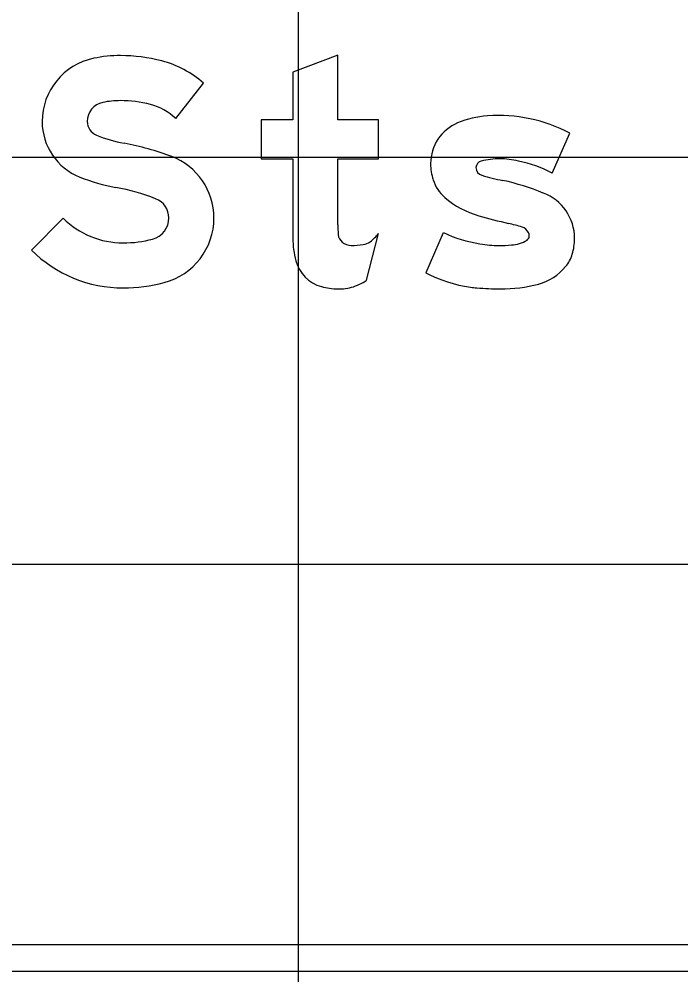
# Model space of a CAD drawing. Extents: x 2193008 to 2198143, y 1236112 to 1237864.
# Drawn here: x 2195145.488 to 2195148.739, y 1237302.087 to 1237306.785 of the extents above; entities that cross this region are included whole.
import ezdxf

# ---------------------------------------------------------------- set-up
doc = ezdxf.new("R2010")
doc.units = 0
for name, color, linetype in [('GSBWFILL', 7, 'Continuous'), ('GSCOLORFILL', 7, 'Continuous'), ('GSOUTLINE', 7, 'Continuous'), ('M-ROADS', 7, 'Continuous')]:
    doc.layers.add(name, color=color, linetype=linetype)

msp = doc.modelspace()

# ---------------------------------------------------------------- linework, layer by layer
at = {"layer": 'GSBWFILL'}
for p, q in [((2195148.1076, 1237306.0277), (2195148.1936, 1237306.225)), ((2195147.1955, 1237305.502), (2195147.2537, 1237305.7312)), ((2195147.5722, 1237305.7356), (2195147.4863, 1237305.5382)), ((2195147.4863, 1237305.5382), (2195147.4863, 1237305.5382))]:
    msp.add_line(p, q, dxfattribs=at)
for points in [[(2195147.0544, 1237305.7748), (2195147.0544, 1237306.0987), (2195147.2537, 1237306.0987), (2195147.2537, 1237306.2897), (2195147.0544, 1237306.2897), (2195147.0544, 1237306.608), (2195146.833, 1237306.524), (2195146.833, 1237306.2897), (2195146.678, 1237306.2897), (2195146.678, 1237306.0987), (2195146.833, 1237306.0987), (2195146.833, 1237305.7079)], [(2195146.2573, 1237306.2964), (2195146.3942, 1237306.4711)], [(2195145.7045, 1237305.8068), (2195145.5486, 1237305.6495)]]:
    msp.add_lwpolyline(points, dxfattribs=at)
for centre, radius, start, end in [((2195147.8411, 1237305.5528), 0.759, 62.3322, 93.9601), ((2195147.7267, 1237306.075), 0.217, 112.8041, 180), ((2195147.8217, 1237305.8492), 0.462, 94.0897, 112.8041), ((2195147.7657, 1237306.0553), 0.0332, 102.5426, 180), ((2195147.8497, 1237305.7145), 0.3842, 90, 103.7371), ((2195147.8497, 1237305.7349), 0.3638, 75.3298, 90), ((2195147.8241, 1237305.4954), 0.6031, 61.9601, 78.7449), ((2195147.7689, 1237306.075), 0.2592, 180, 197.7034), ((2195147.7712, 1237306.0553), 0.0388, 180, 255.4748), ((2195147.7066, 1237306.0551), 0.1938, 197.7034, 228.9801), ((2195148.0095, 1237306.8069), 0.8272, 252.5527, 259.9162), ((2195147.5751, 1237304.7146), 1.3103, 68.1145, 77.234), ((2195147.8624, 1237306.2343), 0.4312, 228.9801, 254.4047), ((2195147.979, 1237305.7079), 0.2381, 0, 69.1882), ((2195148.4865, 1237308.3784), 2.6643, 253.8733, 257.1127), ((2195147.6151, 1237304.6179), 1.1959, 73.2562, 76.5982), ((2195147.9409, 1237305.7099), 0.0564, 28.3809, 70.6194), ((2195147.8504, 1237306.331), 0.6571, 244.9593, 261.4128), ((2195147.9687, 1237305.7198), 0.0256, 305.9611, 0), ((2195147.9541, 1237305.7198), 0.0402, 0, 24.8643), ((2195147.9391, 1237305.7079), 0.2779, 343.6227, 0), ((2195147.8458, 1237306.1761), 0.5036, 259.2982, 270), ((2195147.8458, 1237306.3046), 0.6322, 270, 275.5479), ((2195147.9027, 1237305.8253), 0.15, 271.594, 302.6799), ((2195148.0464, 1237305.6764), 0.1661, 319.7324, 343.6227), ((2195147.9693, 1237305.7379), 0.2647, 285.6227, 320.3524), ((2195147.8021, 1237306.1448), 0.6839, 242.4962, 261.8695), ((2195147.7837, 1237306.0158), 0.5536, 261.8695, 265.152), ((2195147.8529, 1237306.212), 0.7528, 270, 284.4435), ((2195147.8529, 1237306.8192), 1.3599, 265.1076, 270)]:
    msp.add_arc(centre, radius, start, end, dxfattribs=at)
for centre, major_axis, ratio, start_param, end_param in [((2195145.9185, 1237306.282), (0, 0.3172), 0.999995, 0.202758, 1.570796), ((2195145.9859, 1237305.9538), (0, 0.6523), 0.999995, 0, 0.202758), ((2195145.9859, 1237305.8062), (0, 0.7999), 0.999995, 6.026234, 6.283185), ((2195146.0602, 1237306.0887), (0, 0.5078), 0.999995, 5.565152, 6.026234), ((2195145.9185, 1237306.282), (0, 0.0957), 0.999995, 0.202758, 1.570796), ((2195145.9859, 1237305.9538), (0, 0.4308), 0.999995, 0, 0.202758), ((2195145.9859, 1237305.8062), (0, 0.5784), 0.999995, 6.026234, 6.283185), ((2195146.0602, 1237306.0887), (0, 0.2864), 0.999995, 5.523837, 6.026234), ((2195145.8951, 1237306.282), (0, 0.2938), 0.999995, 1.570796, 2.761249), ((2195145.8951, 1237306.282), (0, 0.0724), 0.999995, 1.570796, 2.761249), ((2195146.1364, 1237306.8856), (0, 0.7224), 0.999995, 2.761249, 2.95744), ((2195145.7573, 1237304.8502), (0, 1.348), 0.999995, 5.918637, 6.099033), ((2195146.1229, 1237305.8082), (0, 0.3226), 0.999995, 4.712389, 5.918637), ((2195146.1364, 1237306.8856), (0, 0.9438), 0.999995, 2.761249, 2.95744), ((2195145.7573, 1237304.8502), (0, 1.1265), 0.999995, 5.918637, 6.099033), ((2195146.1229, 1237305.8082), (0, 0.1011), 0.999995, 4.712389, 5.918637), ((2195145.9994, 1237306.1043), (0, 0.4189), 0.999995, 2.360607, 3.141593), ((2195146.1165, 1237305.8082), (0, 0.1075), 0.999995, 3.401517, 4.712389), ((2195146.1165, 1237305.8082), (0, 0.3289), 0.999995, 3.401517, 4.712389), ((2195148.4406, 1237305.7748), (0, 1.3862), 0.999998, 1.570796, 1.606005), ((2195145.9994, 1237306.2486), (0, 0.5632), 0.999995, 3.141593, 3.401517), ((2195147.2627, 1237305.7079), (0, 0.4297), 0.999998, 1.570796, 1.830698), ((2195147.118, 1237305.7368), (0, 0.0637), 0.999998, 1.74085, 2.407828), ((2195147.108, 1237305.8399), (0, 0.1818), 0.999998, 3.756278, 4.071638), ((2195147.1201, 1237305.739), (0, 0.0667), 0.999998, 2.407828, 3.141593), ((2195147.1201, 1237306.0221), (0, 0.3497), 0.999998, 3.141593, 3.310762), ((2195147.165, 1237305.7592), (0, 0.083), 0.999998, 3.310762, 3.756278), ((2195145.9994, 1237306.1043), (0, 0.6403), 0.999995, 2.360607, 3.141593), ((2195147.0213, 1237305.6437), (0, 0.1799), 0.999998, 1.830698, 2.869526), ((2195145.9994, 1237306.2486), (0, 0.7846), 0.999995, 3.141593, 3.401517), ((2195147.0544, 1237305.7625), (0, 0.3032), 0.999998, 2.869526, 3.141593), ((2195147.0709, 1237305.6397), (0, 0.1799), 0.999998, 3.205734, 3.427755), ((2195147.0473, 1237305.7198), (0, 0.2634), 0.999998, 3.427755, 3.738844), ((2195147.0544, 1237305.8959), (0, 0.4367), 0.999998, 3.141593, 3.205734)]:
    msp.add_ellipse(centre, major_axis=major_axis, ratio=ratio, start_param=start_param, end_param=end_param, dxfattribs=at)
at = {"layer": 'GSCOLORFILL'}
for p, q in [((2195148.1076, 1237306.0277), (2195148.1936, 1237306.225)), ((2195147.1955, 1237305.502), (2195147.2537, 1237305.7312)), ((2195147.5722, 1237305.7356), (2195147.4863, 1237305.5382)), ((2195147.4863, 1237305.5382), (2195147.4863, 1237305.5382)), ((2195153.7933, 1237302.2346), (2195131.8169, 1237302.2346))]:
    msp.add_line(p, q, dxfattribs=at)
for points in [[(2195147.0544, 1237305.7748), (2195147.0544, 1237306.0987), (2195147.2537, 1237306.0987), (2195147.2537, 1237306.2897), (2195147.0544, 1237306.2897), (2195147.0544, 1237306.608), (2195146.833, 1237306.524), (2195146.833, 1237306.2897), (2195146.678, 1237306.2897), (2195146.678, 1237306.0987), (2195146.833, 1237306.0987), (2195146.833, 1237305.7079)], [(2195146.2573, 1237306.2964), (2195146.3942, 1237306.4711)], [(2195145.7045, 1237305.8068), (2195145.5486, 1237305.6495)]]:
    msp.add_lwpolyline(points, dxfattribs=at)
for centre, radius, start, end in [((2195147.8411, 1237305.5528), 0.759, 62.3322, 93.9601), ((2195147.7267, 1237306.075), 0.217, 112.8041, 180), ((2195147.8217, 1237305.8492), 0.462, 94.0897, 112.8041), ((2195147.7657, 1237306.0553), 0.0332, 102.5426, 180), ((2195147.8497, 1237305.7145), 0.3842, 90, 103.7371), ((2195147.8497, 1237305.7349), 0.3638, 75.3298, 90), ((2195147.8241, 1237305.4954), 0.6031, 61.9601, 78.7449), ((2195147.7689, 1237306.075), 0.2592, 180, 197.7034), ((2195147.7712, 1237306.0553), 0.0388, 180, 255.4748), ((2195147.7066, 1237306.0551), 0.1938, 197.7034, 228.9801), ((2195148.0095, 1237306.8069), 0.8272, 252.5527, 259.9162), ((2195147.5751, 1237304.7146), 1.3103, 68.1145, 77.234), ((2195147.8624, 1237306.2343), 0.4312, 228.9801, 254.4047), ((2195147.979, 1237305.7079), 0.2381, 0, 69.1882), ((2195148.4865, 1237308.3784), 2.6643, 253.8733, 257.1127), ((2195147.6151, 1237304.6179), 1.1959, 73.2562, 76.5982), ((2195147.9409, 1237305.7099), 0.0564, 28.3809, 70.6194), ((2195147.8504, 1237306.331), 0.6571, 244.9593, 261.4128), ((2195147.9687, 1237305.7198), 0.0256, 305.9611, 0), ((2195147.9541, 1237305.7198), 0.0402, 0, 24.8643), ((2195147.9391, 1237305.7079), 0.2779, 343.6227, 0), ((2195147.8458, 1237306.1761), 0.5036, 259.2982, 270), ((2195147.8458, 1237306.3046), 0.6322, 270, 275.5479), ((2195147.9027, 1237305.8253), 0.15, 271.594, 302.6799), ((2195148.0464, 1237305.6764), 0.1661, 319.7324, 343.6227), ((2195147.9693, 1237305.7379), 0.2647, 285.6227, 320.3524), ((2195147.8021, 1237306.1448), 0.6839, 242.4962, 261.8695), ((2195147.7837, 1237306.0158), 0.5536, 261.8695, 265.152), ((2195147.8529, 1237306.212), 0.7528, 270, 284.4435), ((2195147.8529, 1237306.8192), 1.3599, 265.1076, 270)]:
    msp.add_arc(centre, radius, start, end, dxfattribs=at)
for centre, major_axis, ratio, start_param, end_param in [((2195145.9185, 1237306.282), (0, 0.3172), 0.999995, 0.202758, 1.570796), ((2195145.9859, 1237305.9538), (0, 0.6523), 0.999995, 0, 0.202758), ((2195145.9859, 1237305.8062), (0, 0.7999), 0.999995, 6.026234, 6.283185), ((2195146.0602, 1237306.0887), (0, 0.5078), 0.999995, 5.565152, 6.026234), ((2195145.9185, 1237306.282), (0, 0.0957), 0.999995, 0.202758, 1.570796), ((2195145.9859, 1237305.9538), (0, 0.4308), 0.999995, 0, 0.202758), ((2195145.9859, 1237305.8062), (0, 0.5784), 0.999995, 6.026234, 6.283185), ((2195146.0602, 1237306.0887), (0, 0.2864), 0.999995, 5.523837, 6.026234), ((2195145.8951, 1237306.282), (0, 0.2938), 0.999995, 1.570796, 2.761249), ((2195145.8951, 1237306.282), (0, 0.0724), 0.999995, 1.570796, 2.761249), ((2195146.1364, 1237306.8856), (0, 0.7224), 0.999995, 2.761249, 2.95744), ((2195145.7573, 1237304.8502), (0, 1.348), 0.999995, 5.918637, 6.099033), ((2195146.1229, 1237305.8082), (0, 0.3226), 0.999995, 4.712389, 5.918637), ((2195146.1364, 1237306.8856), (0, 0.9438), 0.999995, 2.761249, 2.95744), ((2195145.7573, 1237304.8502), (0, 1.1265), 0.999995, 5.918637, 6.099033), ((2195146.1229, 1237305.8082), (0, 0.1011), 0.999995, 4.712389, 5.918637), ((2195145.9994, 1237306.1043), (0, 0.4189), 0.999995, 2.360607, 3.141593), ((2195146.1165, 1237305.8082), (0, 0.1075), 0.999995, 3.401517, 4.712389), ((2195146.1165, 1237305.8082), (0, 0.3289), 0.999995, 3.401517, 4.712389), ((2195148.4406, 1237305.7748), (0, 1.3862), 0.999998, 1.570796, 1.606005), ((2195145.9994, 1237306.2486), (0, 0.5632), 0.999995, 3.141593, 3.401517), ((2195147.2627, 1237305.7079), (0, 0.4297), 0.999998, 1.570796, 1.830698), ((2195147.118, 1237305.7368), (0, 0.0637), 0.999998, 1.74085, 2.407828), ((2195147.108, 1237305.8399), (0, 0.1818), 0.999998, 3.756278, 4.071638), ((2195147.1201, 1237305.739), (0, 0.0667), 0.999998, 2.407828, 3.141593), ((2195147.1201, 1237306.0221), (0, 0.3497), 0.999998, 3.141593, 3.310762), ((2195147.165, 1237305.7592), (0, 0.083), 0.999998, 3.310762, 3.756278), ((2195145.9994, 1237306.1043), (0, 0.6403), 0.999995, 2.360607, 3.141593), ((2195147.0213, 1237305.6437), (0, 0.1799), 0.999998, 1.830698, 2.869526), ((2195145.9994, 1237306.2486), (0, 0.7846), 0.999995, 3.141593, 3.401517), ((2195147.0544, 1237305.7625), (0, 0.3032), 0.999998, 2.869526, 3.141593), ((2195147.0709, 1237305.6397), (0, 0.1799), 0.999998, 3.205734, 3.427755), ((2195147.0473, 1237305.7198), (0, 0.2634), 0.999998, 3.427755, 3.738844), ((2195147.0544, 1237305.8959), (0, 0.4367), 0.999998, 3.141593, 3.205734)]:
    msp.add_ellipse(centre, major_axis=major_axis, ratio=ratio, start_param=start_param, end_param=end_param, dxfattribs=at)
at = {"layer": 'GSOUTLINE'}
for p, q in [((2195148.1076, 1237306.0277), (2195148.1936, 1237306.225)), ((2195147.1955, 1237305.502), (2195147.2537, 1237305.7312)), ((2195147.5722, 1237305.7356), (2195147.4863, 1237305.5382)), ((2195147.4863, 1237305.5382), (2195147.4863, 1237305.5382))]:
    msp.add_line(p, q, dxfattribs=at)
for points in [[(2195147.0544, 1237305.7748), (2195147.0544, 1237306.0987), (2195147.2537, 1237306.0987), (2195147.2537, 1237306.2897), (2195147.0544, 1237306.2897), (2195147.0544, 1237306.608), (2195146.833, 1237306.524), (2195146.833, 1237306.2897), (2195146.678, 1237306.2897), (2195146.678, 1237306.0987), (2195146.833, 1237306.0987), (2195146.833, 1237305.7079)], [(2195146.2573, 1237306.2964), (2195146.3942, 1237306.4711)], [(2195145.7045, 1237305.8068), (2195145.5486, 1237305.6495)]]:
    msp.add_lwpolyline(points, dxfattribs=at)
for centre, radius, start, end in [((2195147.8411, 1237305.5528), 0.759, 62.3322, 93.9601), ((2195147.7267, 1237306.075), 0.217, 112.8041, 180), ((2195147.8217, 1237305.8492), 0.462, 94.0897, 112.8041), ((2195147.7657, 1237306.0553), 0.0332, 102.5426, 180), ((2195147.8497, 1237305.7145), 0.3842, 90, 103.7371), ((2195147.8497, 1237305.7349), 0.3638, 75.3298, 90), ((2195147.8241, 1237305.4954), 0.6031, 61.9601, 78.7449), ((2195147.7689, 1237306.075), 0.2592, 180, 197.7034), ((2195147.7712, 1237306.0553), 0.0388, 180, 255.4748), ((2195147.7066, 1237306.0551), 0.1938, 197.7034, 228.9801), ((2195148.0095, 1237306.8069), 0.8272, 252.5527, 259.9162), ((2195147.5751, 1237304.7146), 1.3103, 68.1145, 77.234), ((2195147.8624, 1237306.2343), 0.4312, 228.9801, 254.4047), ((2195147.979, 1237305.7079), 0.2381, 0, 69.1882), ((2195148.4865, 1237308.3784), 2.6643, 253.8733, 257.1127), ((2195147.6151, 1237304.6179), 1.1959, 73.2562, 76.5982), ((2195147.9409, 1237305.7099), 0.0564, 28.3809, 70.6194), ((2195147.8504, 1237306.331), 0.6571, 244.9593, 261.4128), ((2195147.9687, 1237305.7198), 0.0256, 305.9611, 0), ((2195147.9541, 1237305.7198), 0.0402, 0, 24.8643), ((2195147.9391, 1237305.7079), 0.2779, 343.6227, 0), ((2195147.8458, 1237306.1761), 0.5036, 259.2982, 270), ((2195147.8458, 1237306.3046), 0.6322, 270, 275.5479), ((2195147.9027, 1237305.8253), 0.15, 271.594, 302.6799), ((2195148.0464, 1237305.6764), 0.1661, 319.7324, 343.6227), ((2195147.9693, 1237305.7379), 0.2647, 285.6227, 320.3524), ((2195147.8021, 1237306.1448), 0.6839, 242.4962, 261.8695), ((2195147.7837, 1237306.0158), 0.5536, 261.8695, 265.152), ((2195147.8529, 1237306.212), 0.7528, 270, 284.4435), ((2195147.8529, 1237306.8192), 1.3599, 265.1076, 270)]:
    msp.add_arc(centre, radius, start, end, dxfattribs=at)
for centre, major_axis, ratio, start_param, end_param in [((2195145.9185, 1237306.282), (0, 0.3172), 0.999995, 0.202758, 1.570796), ((2195145.9859, 1237305.9538), (0, 0.6523), 0.999995, 0, 0.202758), ((2195145.9859, 1237305.8062), (0, 0.7999), 0.999995, 6.026234, 6.283185), ((2195146.0602, 1237306.0887), (0, 0.5078), 0.999995, 5.565152, 6.026234), ((2195145.9185, 1237306.282), (0, 0.0957), 0.999995, 0.202758, 1.570796), ((2195145.9859, 1237305.9538), (0, 0.4308), 0.999995, 0, 0.202758), ((2195145.9859, 1237305.8062), (0, 0.5784), 0.999995, 6.026234, 6.283185), ((2195146.0602, 1237306.0887), (0, 0.2864), 0.999995, 5.523837, 6.026234), ((2195145.8951, 1237306.282), (0, 0.2938), 0.999995, 1.570796, 2.761249), ((2195145.8951, 1237306.282), (0, 0.0724), 0.999995, 1.570796, 2.761249), ((2195146.1364, 1237306.8856), (0, 0.7224), 0.999995, 2.761249, 2.95744), ((2195145.7573, 1237304.8502), (0, 1.348), 0.999995, 5.918637, 6.099033), ((2195146.1229, 1237305.8082), (0, 0.3226), 0.999995, 4.712389, 5.918637), ((2195146.1364, 1237306.8856), (0, 0.9438), 0.999995, 2.761249, 2.95744), ((2195145.7573, 1237304.8502), (0, 1.1265), 0.999995, 5.918637, 6.099033), ((2195146.1229, 1237305.8082), (0, 0.1011), 0.999995, 4.712389, 5.918637), ((2195145.9994, 1237306.1043), (0, 0.4189), 0.999995, 2.360607, 3.141593), ((2195146.1165, 1237305.8082), (0, 0.1075), 0.999995, 3.401517, 4.712389), ((2195146.1165, 1237305.8082), (0, 0.3289), 0.999995, 3.401517, 4.712389), ((2195148.4406, 1237305.7748), (0, 1.3862), 0.999998, 1.570796, 1.606005), ((2195145.9994, 1237306.2486), (0, 0.5632), 0.999995, 3.141593, 3.401517), ((2195147.2627, 1237305.7079), (0, 0.4297), 0.999998, 1.570796, 1.830698), ((2195147.118, 1237305.7368), (0, 0.0637), 0.999998, 1.74085, 2.407828), ((2195147.108, 1237305.8399), (0, 0.1818), 0.999998, 3.756278, 4.071638), ((2195147.1201, 1237305.739), (0, 0.0667), 0.999998, 2.407828, 3.141593), ((2195147.1201, 1237306.0221), (0, 0.3497), 0.999998, 3.141593, 3.310762), ((2195147.165, 1237305.7592), (0, 0.083), 0.999998, 3.310762, 3.756278), ((2195145.9994, 1237306.1043), (0, 0.6403), 0.999995, 2.360607, 3.141593), ((2195147.0213, 1237305.6437), (0, 0.1799), 0.999998, 1.830698, 2.869526), ((2195145.9994, 1237306.2486), (0, 0.7846), 0.999995, 3.141593, 3.401517), ((2195147.0544, 1237305.7625), (0, 0.3032), 0.999998, 2.869526, 3.141593), ((2195147.0709, 1237305.6397), (0, 0.1799), 0.999998, 3.205734, 3.427755), ((2195147.0473, 1237305.7198), (0, 0.2634), 0.999998, 3.427755, 3.738844), ((2195147.0544, 1237305.8959), (0, 0.4367), 0.999998, 3.141593, 3.205734)]:
    msp.add_ellipse(centre, major_axis=major_axis, ratio=ratio, start_param=start_param, end_param=end_param, dxfattribs=at)
at = {"layer": 'M-ROADS'}
for p, q in [((2195146.8603, 1237258.1062), (2195146.8603, 1237318.1062)), ((2195042.8603, 1237306.1062), (2195172.8603, 1237306.1062)), ((2195042.8603, 1237304.1062), (2195172.8603, 1237304.1062)), ((2195042.8603, 1237302.1062), (2195172.8603, 1237302.1062))]:
    msp.add_line(p, q, dxfattribs=at)

doc.saveas('drawing.dxf')
